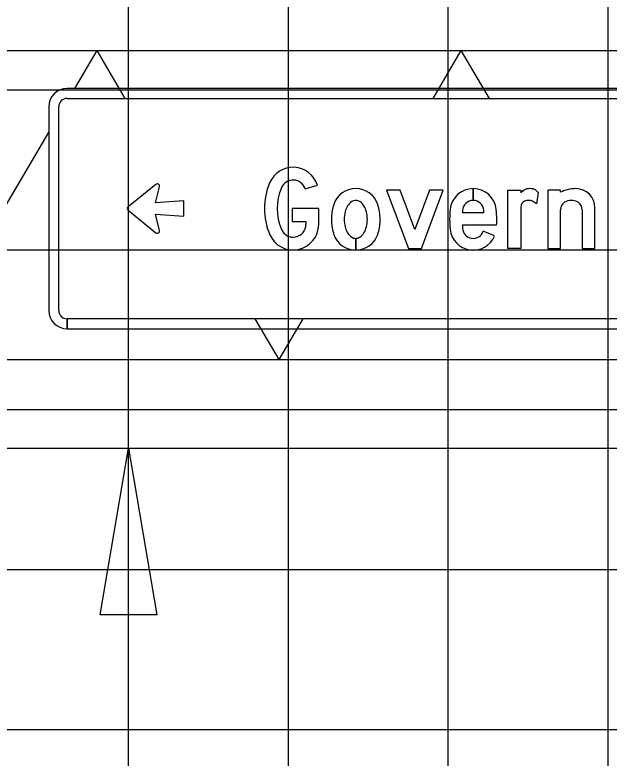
# Model space of a CAD drawing. Extents: x 2193008 to 2198143, y 1236112 to 1237864.
# Drawn here: x 2197473.28 to 2197480.72, y 1237192.75 to 1237202.04 of the extents above; entities that cross this region are included whole.
import ezdxf

# ---------------------------------------------------------------- set-up
doc = ezdxf.new("R2010")
doc.units = 0
for name, color, linetype in [('3', 7, 'Continuous'), ('GSBWFILL', 7, 'Continuous'), ('GSCOLORFILL', 7, 'Continuous'), ('GSDIMS', 7, 'Continuous'), ('GSOUTLINE', 7, 'Continuous'), ('M-ROADS', 7, 'Continuous')]:
    doc.layers.add(name, color=color, linetype=linetype)

msp = doc.modelspace()

# ---------------------------------------------------------------- linework, layer by layer
at = {"layer": '3'}
msp.add_line((2197474.7065, 1237178.6232), (2197474.7065, 1237196.6232), dxfattribs=at)
at = {"layer": 'GSBWFILL'}
for p, q in [((2197476.918, 1237199.8663), (2197477.0703, 1237199.915)), ((2197479.0185, 1237199.7226), (2197479.0185, 1237199.87)), ((2197479.0186, 1237199.87), (2197479.0186, 1237199.7226)), ((2197479.8327, 1237199.8208), (2197479.8115, 1237199.6801)), ((2197479.8327, 1237199.8208), (2197479.8327, 1237199.8208)), ((2197480.3822, 1237199.6046), (2197480.3822, 1237199.1207)), ((2197479.1522, 1237199.5653), (2197478.8849, 1237199.5653)), ((2197478.8845, 1237199.4179), (2197479.3114, 1237199.4179)), ((2197479.2855, 1237199.2776), (2197479.144, 1237199.3376)), ((2197477.55, 1237199.1008), (2197477.55, 1237199.2481)), ((2197477.5501, 1237199.2481), (2197477.5501, 1237199.1008))]:
    msp.add_line(p, q, dxfattribs=at)
for points in [[(2197475.0493, 1237199.9227), (2197474.7003, 1237199.643)], [(2197475.0954, 1237199.3478), (2197475.0462, 1237199.5504), (2197475.4002, 1237199.5258), (2197475.4002, 1237199.7162), (2197475.0462, 1237199.6915), (2197475.0954, 1237199.8941)], [(2197479.6129, 1237199.5781), (2197479.6129, 1237199.1207), (2197479.4531, 1237199.1207), (2197479.4531, 1237199.85), (2197479.6129, 1237199.85), (2197479.6129, 1237199.8173)], [(2197480.1124, 1237199.825), (2197480.1124, 1237199.85), (2197479.9526, 1237199.85), (2197479.9526, 1237199.1207), (2197480.1124, 1237199.1207), (2197480.1124, 1237199.6046)], [(2197474.7003, 1237199.599), (2197475.0493, 1237199.3192)], [(2197476.7558, 1237199.6202), (2197476.7558, 1237199.4604), (2197476.9256, 1237199.4604), (2197476.9256, 1237199.4229)], [(2197477.0855, 1237199.4229), (2197477.0855, 1237199.6202), (2197476.7558, 1237199.6202)], [(2197480.3822, 1237199.1207), (2197480.542, 1237199.1207), (2197480.542, 1237199.6302)]]:
    msp.add_lwpolyline(points, dxfattribs=at)
msp.add_lwpolyline([(2197478.2086, 1237199.1207), (2197478.3699, 1237199.1207), (2197478.6439, 1237199.85), (2197478.4732, 1237199.85), (2197478.2893, 1237199.3605), (2197478.1054, 1237199.85), (2197477.9346, 1237199.85)], close=True, dxfattribs=at)
for centre, major_axis, ratio, start_param, end_param in [((2197476.7658, 1237199.8175), (0, 0.3197), 0.999993, 5.021999, 7.454324), ((2197476.7658, 1237199.8175), (0, 0.1598), 0.999993, 5.021999, 7.454324), ((2197475.0675, 1237199.9007), (-0.0287, 0), 0.986842, 2.906547, 5.394503), ((2197477.2329, 1237199.6202), (0, 0.8268), 0.999993, 1.171139, 1.970454), ((2197477.2329, 1237199.6202), (0, 0.6669), 0.999993, 1.171139, 1.970454), ((2197477.55, 1237199.58), (0, 0.29), 0.999999, 5.038801, 7.52757), ((2197479.0185, 1237199.58), (0, 0.29), 0.999995, 0, 1.470576), ((2197479.0185, 1237199.58), (0, 0.29), 0.999995, 4.81261, 6.283013), ((2197479.805, 1237199.6257), (0, 0.2713), 0.999987, 0.581368, 0.786698), ((2197479.7109, 1237199.7689), (0, 0.0999), 0.999987, 0.152837, 0.581368), ((2197479.7264, 1237199.6684), (0, 0.2015), 0.999987, 0, 0.152837), ((2197479.7264, 1237199.6829), (0, 0.1871), 0.999987, 6.089185, 6.283185), ((2197479.7432, 1237199.7685), (0, 0.0999), 0.999987, 5.719052, 6.089185), ((2197479.7167, 1237199.7266), (0, 0.1495), 0.999987, 5.39423, 5.719052), ((2197480.3023, 1237199.4468), (0, 0.4232), 0.999992, 0, 0.465114), ((2197480.3023, 1237199.6302), (0, 0.2398), 0.999992, 4.712389, 6.283185), ((2197477.5973, 1237199.5617), (0, 0.1755), 0.999999, 0.596118, 1.022673), ((2197477.55, 1237199.6315), (0, 0.0912), 0.999999, 0, 0.596118), ((2197477.55, 1237199.6315), (0, 0.0912), 0.999999, 5.687067, 6.283185), ((2197477.5027, 1237199.5617), (0, 0.1755), 0.999999, 5.260512, 5.687067), ((2197479.0185, 1237199.5899), (0, 0.1327), 0.999995, 0, 1.530173), ((2197479.0185, 1237199.5899), (0, 0.1327), 0.999995, 4.753012, 6.282809), ((2197479.6997, 1237199.6385), (0, 0.0837), 0.999987, 0.483758, 1.563151), ((2197479.7157, 1237199.5614), (0, 0.1609), 0.999987, 0, 0.348596), ((2197479.7157, 1237199.605), (0, 0.1173), 0.999987, 5.88958, 6.283185), ((2197479.6331, 1237199.4633), (0, 0.2807), 0.999987, 5.594805, 5.811282), ((2197480.2224, 1237199.608), (0, 0.11), 0.999992, 0.581816, 1.601456), ((2197480.2473, 1237199.5379), (0, 0.1831), 0.999992, 5.798026, 6.768344), ((2197480.2722, 1237199.608), (0, 0.11), 0.999992, 4.68173, 5.701369), ((2197474.7184, 1237199.621), (-0.0287, 0), 0.986842, 5.394503, 7.171867), ((2197477.8489, 1237199.4854), (0, 0.6036), 0.999999, 1.285035, 1.570796), ((2197477.7019, 1237199.5286), (0, 0.4504), 0.999999, 1.244385, 1.285035), ((2197477.6728, 1237199.5156), (0, 0.2639), 0.999999, 1.022673, 1.323101), ((2197477.4272, 1237199.5156), (0, 0.2639), 0.999999, 4.960084, 5.260512), ((2197477.1877, 1237199.4749), (0, 0.6671), 0.999999, 4.728048, 5.01381), ((2197479.9599, 1237199.4854), (0, 1.236), 0.999995, 1.470576, 1.570796), ((2197481.59, 1237199.4854), (0, 2.7064), 0.999995, 1.530173, 1.541262), ((2197476.447, 1237199.4854), (0, 2.7064), 0.999995, 4.741924, 4.753012), ((2197478.0772, 1237199.4854), (0, 1.236), 0.999995, 4.712389, 4.81261), ((2197480.2163, 1237199.5781), (0, 0.6034), 0.999987, 1.469323, 1.570796), ((2197477.7925, 1237199.4854), (0, 0.3873), 0.999999, 1.323101, 1.570796), ((2197477.3076, 1237199.4854), (0, 0.3873), 0.999999, 4.712389, 4.960084), ((2197476.7658, 1237199.4229), (0, 0.3197), 0.999993, 1.970454, 4.712389), ((2197476.7658, 1237199.4229), (0, 0.1598), 0.999993, 1.970454, 4.712389), ((2197477.8489, 1237199.4854), (0, 0.6036), 0.999999, 1.570796, 1.856558), ((2197477.7925, 1237199.4854), (0, 0.3873), 0.999999, 1.570796, 1.818492), ((2197477.3076, 1237199.4854), (0, 0.3873), 0.999999, 4.464694, 4.712389), ((2197477.2512, 1237199.4854), (0, 0.6036), 0.999999, 4.426627, 4.712389), ((2197479.9599, 1237199.4854), (0, 1.236), 0.999995, 1.570796, 1.671017), ((2197481.59, 1237199.4854), (0, 2.7064), 0.999995, 1.595715, 1.61142), ((2197478.0772, 1237199.4854), (0, 1.236), 0.999995, 4.657806, 4.712389), ((2197475.0675, 1237199.3412), (-0.0287, 0), 0.986842, 0.888682, 3.376638), ((2197477.7019, 1237199.4422), (0, 0.4504), 0.999999, 1.856558, 1.897208), ((2197477.6728, 1237199.4551), (0, 0.2639), 0.999999, 1.818492, 2.11892), ((2197477.5973, 1237199.409), (0, 0.1755), 0.999999, 2.11892, 2.545474), ((2197477.5027, 1237199.409), (0, 0.1755), 0.999999, 3.737711, 4.164265), ((2197477.4272, 1237199.4551), (0, 0.2639), 0.999999, 4.164265, 4.464694), ((2197477.3981, 1237199.4422), (0, 0.4504), 0.999999, 4.385977, 4.426627), ((2197479.0185, 1237199.3907), (0, 0.29), 0.999995, 1.671017, 4.311605), ((2197479.0185, 1237199.3809), (0, 0.1327), 0.999995, 1.61142, 4.380076), ((2197477.55, 1237199.3908), (0, 0.29), 0.999999, 1.897208, 3.141593), ((2197477.55, 1237199.3393), (0, 0.0912), 0.999999, 2.545474, 3.141593), ((2197477.55, 1237199.3908), (0, 0.29), 0.999999, 3.141765, 4.385977), ((2197477.55, 1237199.3393), (0, 0.0912), 0.999999, 3.142141, 3.737711)]:
    msp.add_ellipse(centre, major_axis=major_axis, ratio=ratio, start_param=start_param, end_param=end_param, dxfattribs=at)
at = {"layer": 'GSCOLORFILL'}
for p, q in [((2197486.4752, 1237201.1229), (2197473.9378, 1237201.1229)), ((2197473.9378, 1237200.998), (2197486.4752, 1237200.998)), ((2197473.7089, 1237200.894), (2197473.7089, 1237198.3465)), ((2197473.8337, 1237198.3465), (2197473.8337, 1237200.894)), ((2197476.918, 1237199.8663), (2197477.0703, 1237199.915)), ((2197479.0185, 1237199.7226), (2197479.0185, 1237199.87)), ((2197479.0186, 1237199.87), (2197479.0186, 1237199.7226)), ((2197479.8327, 1237199.8208), (2197479.8115, 1237199.6801)), ((2197479.8327, 1237199.8208), (2197479.8327, 1237199.8208)), ((2197480.3822, 1237199.6046), (2197480.3822, 1237199.1207)), ((2197479.1522, 1237199.5653), (2197478.8849, 1237199.5653)), ((2197478.8845, 1237199.4179), (2197479.3114, 1237199.4179)), ((2197479.2855, 1237199.2776), (2197479.144, 1237199.3376)), ((2197477.55, 1237199.1008), (2197477.55, 1237199.2481)), ((2197477.5501, 1237199.2481), (2197477.5501, 1237199.1008)), ((2197473.9378, 1237198.1176), (2197473.9378, 1237198.2425)), ((2197486.4752, 1237198.2425), (2197473.939, 1237198.2425)), ((2197473.939, 1237198.2425), (2197473.939, 1237198.1176)), ((2197473.939, 1237198.1176), (2197486.4752, 1237198.1176))]:
    msp.add_line(p, q, dxfattribs=at)
for points in [[(2197475.0493, 1237199.9227), (2197474.7003, 1237199.643)], [(2197475.0954, 1237199.3478), (2197475.0462, 1237199.5504), (2197475.4002, 1237199.5258), (2197475.4002, 1237199.7162), (2197475.0462, 1237199.6915), (2197475.0954, 1237199.8941)], [(2197479.6129, 1237199.5781), (2197479.6129, 1237199.1207), (2197479.4531, 1237199.1207), (2197479.4531, 1237199.85), (2197479.6129, 1237199.85), (2197479.6129, 1237199.8173)], [(2197480.1124, 1237199.825), (2197480.1124, 1237199.85), (2197479.9526, 1237199.85), (2197479.9526, 1237199.1207), (2197480.1124, 1237199.1207), (2197480.1124, 1237199.6046)], [(2197474.7003, 1237199.599), (2197475.0493, 1237199.3192)], [(2197476.7558, 1237199.6202), (2197476.7558, 1237199.4604), (2197476.9256, 1237199.4604), (2197476.9256, 1237199.4229)], [(2197477.0855, 1237199.4229), (2197477.0855, 1237199.6202), (2197476.7558, 1237199.6202)], [(2197480.3822, 1237199.1207), (2197480.542, 1237199.1207), (2197480.542, 1237199.6302)]]:
    msp.add_lwpolyline(points, dxfattribs=at)
msp.add_lwpolyline([(2197478.2086, 1237199.1207), (2197478.3699, 1237199.1207), (2197478.6439, 1237199.85), (2197478.4732, 1237199.85), (2197478.2893, 1237199.3605), (2197478.1054, 1237199.85), (2197477.9346, 1237199.85)], close=True, dxfattribs=at)
for centre, radius, start, end in [((2197473.9378, 1237200.894), 0.2289, 90, 180), ((2197473.9378, 1237200.894), 0.1041, 90, 180), ((2197473.9378, 1237198.3465), 0.2289, 180, 270), ((2197473.9378, 1237198.3465), 0.1041, 180, 270)]:
    msp.add_arc(centre, radius, start, end, dxfattribs=at)
for centre, major_axis, ratio, start_param, end_param in [((2197476.7658, 1237199.8175), (0, 0.3197), 0.999993, 5.021999, 7.454324), ((2197476.7658, 1237199.8175), (0, 0.1598), 0.999993, 5.021999, 7.454324), ((2197475.0675, 1237199.9007), (-0.0287, 0), 0.986842, 2.906547, 5.394503), ((2197477.2329, 1237199.6202), (0, 0.8268), 0.999993, 1.171139, 1.970454), ((2197477.2329, 1237199.6202), (0, 0.6669), 0.999993, 1.171139, 1.970454), ((2197477.55, 1237199.58), (0, 0.29), 0.999999, 5.038801, 7.52757), ((2197479.0185, 1237199.58), (0, 0.29), 0.999995, 0, 1.470576), ((2197479.0185, 1237199.58), (0, 0.29), 0.999995, 4.81261, 6.283013), ((2197479.805, 1237199.6257), (0, 0.2713), 0.999987, 0.581368, 0.786698), ((2197479.7109, 1237199.7689), (0, 0.0999), 0.999987, 0.152837, 0.581368), ((2197479.7264, 1237199.6684), (0, 0.2015), 0.999987, 0, 0.152837), ((2197479.7264, 1237199.6829), (0, 0.1871), 0.999987, 6.089185, 6.283185), ((2197479.7432, 1237199.7685), (0, 0.0999), 0.999987, 5.719052, 6.089185), ((2197479.7167, 1237199.7266), (0, 0.1495), 0.999987, 5.39423, 5.719052), ((2197480.3023, 1237199.4468), (0, 0.4232), 0.999992, 0, 0.465114), ((2197480.3023, 1237199.6302), (0, 0.2398), 0.999992, 4.712389, 6.283185), ((2197477.5973, 1237199.5617), (0, 0.1755), 0.999999, 0.596118, 1.022673), ((2197477.55, 1237199.6315), (0, 0.0912), 0.999999, 0, 0.596118), ((2197477.55, 1237199.6315), (0, 0.0912), 0.999999, 5.687067, 6.283185), ((2197477.5027, 1237199.5617), (0, 0.1755), 0.999999, 5.260512, 5.687067), ((2197479.0185, 1237199.5899), (0, 0.1327), 0.999995, 0, 1.530173), ((2197479.0185, 1237199.5899), (0, 0.1327), 0.999995, 4.753012, 6.282809), ((2197479.6997, 1237199.6385), (0, 0.0837), 0.999987, 0.483758, 1.563151), ((2197479.7157, 1237199.5614), (0, 0.1609), 0.999987, 0, 0.348596), ((2197479.7157, 1237199.605), (0, 0.1173), 0.999987, 5.88958, 6.283185), ((2197479.6331, 1237199.4633), (0, 0.2807), 0.999987, 5.594805, 5.811282), ((2197480.2224, 1237199.608), (0, 0.11), 0.999992, 0.581816, 1.601456), ((2197480.2473, 1237199.5379), (0, 0.1831), 0.999992, 5.798026, 6.768344), ((2197480.2722, 1237199.608), (0, 0.11), 0.999992, 4.68173, 5.701369), ((2197474.7184, 1237199.621), (-0.0287, 0), 0.986842, 5.394503, 7.171867), ((2197477.8489, 1237199.4854), (0, 0.6036), 0.999999, 1.285035, 1.570796), ((2197477.7019, 1237199.5286), (0, 0.4504), 0.999999, 1.244385, 1.285035), ((2197477.6728, 1237199.5156), (0, 0.2639), 0.999999, 1.022673, 1.323101), ((2197477.4272, 1237199.5156), (0, 0.2639), 0.999999, 4.960084, 5.260512), ((2197477.1877, 1237199.4749), (0, 0.6671), 0.999999, 4.728048, 5.01381), ((2197479.9599, 1237199.4854), (0, 1.236), 0.999995, 1.470576, 1.570796), ((2197481.59, 1237199.4854), (0, 2.7064), 0.999995, 1.530173, 1.541262), ((2197476.447, 1237199.4854), (0, 2.7064), 0.999995, 4.741924, 4.753012), ((2197478.0772, 1237199.4854), (0, 1.236), 0.999995, 4.712389, 4.81261), ((2197480.2163, 1237199.5781), (0, 0.6034), 0.999987, 1.469323, 1.570796), ((2197477.7925, 1237199.4854), (0, 0.3873), 0.999999, 1.323101, 1.570796), ((2197477.3076, 1237199.4854), (0, 0.3873), 0.999999, 4.712389, 4.960084), ((2197476.7658, 1237199.4229), (0, 0.3197), 0.999993, 1.970454, 4.712389), ((2197476.7658, 1237199.4229), (0, 0.1598), 0.999993, 1.970454, 4.712389), ((2197477.8489, 1237199.4854), (0, 0.6036), 0.999999, 1.570796, 1.856558), ((2197477.7925, 1237199.4854), (0, 0.3873), 0.999999, 1.570796, 1.818492), ((2197477.3076, 1237199.4854), (0, 0.3873), 0.999999, 4.464694, 4.712389), ((2197477.2512, 1237199.4854), (0, 0.6036), 0.999999, 4.426627, 4.712389), ((2197479.9599, 1237199.4854), (0, 1.236), 0.999995, 1.570796, 1.671017), ((2197481.59, 1237199.4854), (0, 2.7064), 0.999995, 1.595715, 1.61142), ((2197478.0772, 1237199.4854), (0, 1.236), 0.999995, 4.657806, 4.712389), ((2197475.0675, 1237199.3412), (-0.0287, 0), 0.986842, 0.888682, 3.376638), ((2197477.7019, 1237199.4422), (0, 0.4504), 0.999999, 1.856558, 1.897208), ((2197477.6728, 1237199.4551), (0, 0.2639), 0.999999, 1.818492, 2.11892), ((2197477.5973, 1237199.409), (0, 0.1755), 0.999999, 2.11892, 2.545474), ((2197477.5027, 1237199.409), (0, 0.1755), 0.999999, 3.737711, 4.164265), ((2197477.4272, 1237199.4551), (0, 0.2639), 0.999999, 4.164265, 4.464694), ((2197477.3981, 1237199.4422), (0, 0.4504), 0.999999, 4.385977, 4.426627), ((2197479.0185, 1237199.3907), (0, 0.29), 0.999995, 1.671017, 4.311605), ((2197479.0185, 1237199.3809), (0, 0.1327), 0.999995, 1.61142, 4.380076), ((2197477.55, 1237199.3908), (0, 0.29), 0.999999, 1.897208, 3.141593), ((2197477.55, 1237199.3393), (0, 0.0912), 0.999999, 2.545474, 3.141593), ((2197477.55, 1237199.3908), (0, 0.29), 0.999999, 3.141765, 4.385977), ((2197477.55, 1237199.3393), (0, 0.0912), 0.999999, 3.142141, 3.737711)]:
    msp.add_ellipse(centre, major_axis=major_axis, ratio=ratio, start_param=start_param, end_param=end_param, dxfattribs=at)
at = {"layer": 'GSDIMS'}
for p, q in [((2197465.1942, 1237201.5962), (2197498.4561, 1237201.5962)), ((2197474.3084, 1237201.5962), (2197474.0292, 1237201.1229)), ((2197474.3084, 1237201.5962), (2197474.6613, 1237200.998)), ((2197478.8655, 1237201.5962), (2197478.5127, 1237200.998)), ((2197478.8655, 1237201.5962), (2197479.2184, 1237200.998)), ((2197473.7089, 1237200.5798), (2197472.0299, 1237197.7337)), ((2197476.2868, 1237198.2425), (2197476.587, 1237197.7337)), ((2197476.8871, 1237198.2425), (2197476.587, 1237197.7337)), ((2197465.1942, 1237197.7337), (2197498.4561, 1237197.7337)), ((2197465.1942, 1237196.6232), (2197535.2065, 1237196.6232))]:
    msp.add_line(p, q, dxfattribs=at)
msp.add_lwpolyline([(2197474.7065, 1237196.6232), (2197475.0613, 1237194.5402), (2197474.3518, 1237194.5402)], close=True, dxfattribs=at)
at = {"layer": 'GSOUTLINE'}
for p, q in [((2197476.918, 1237199.8663), (2197477.0703, 1237199.915)), ((2197479.8327, 1237199.8208), (2197479.8115, 1237199.6801)), ((2197479.8327, 1237199.8208), (2197479.8327, 1237199.8208)), ((2197480.3822, 1237199.6046), (2197480.3822, 1237199.1207)), ((2197479.1522, 1237199.5653), (2197478.8849, 1237199.5653)), ((2197478.8845, 1237199.4179), (2197479.3114, 1237199.4179)), ((2197479.2855, 1237199.2776), (2197479.144, 1237199.3376)), ((2197479.144, 1237199.3376), (2197479.144, 1237199.3376))]:
    msp.add_line(p, q, dxfattribs=at)
for points in [[(2197475.0493, 1237199.9227), (2197474.7003, 1237199.643)], [(2197475.0954, 1237199.3478), (2197475.0462, 1237199.5504), (2197475.4002, 1237199.5258), (2197475.4002, 1237199.7162), (2197475.0462, 1237199.6915), (2197475.0954, 1237199.8941)], [(2197479.6129, 1237199.5781), (2197479.6129, 1237199.1207), (2197479.4531, 1237199.1207), (2197479.4531, 1237199.85), (2197479.6129, 1237199.85), (2197479.6129, 1237199.8173)], [(2197480.1124, 1237199.825), (2197480.1124, 1237199.85), (2197479.9526, 1237199.85), (2197479.9526, 1237199.1207), (2197480.1124, 1237199.1207), (2197480.1124, 1237199.6046)], [(2197474.7003, 1237199.599), (2197475.0493, 1237199.3192)], [(2197476.7558, 1237199.6202), (2197476.7558, 1237199.4604), (2197476.9256, 1237199.4604), (2197476.9256, 1237199.4229)], [(2197477.0855, 1237199.4229), (2197477.0855, 1237199.6202), (2197476.7558, 1237199.6202)], [(2197480.3822, 1237199.1207), (2197480.542, 1237199.1207), (2197480.542, 1237199.6302)]]:
    msp.add_lwpolyline(points, dxfattribs=at)
msp.add_lwpolyline([(2197478.2086, 1237199.1207), (2197478.3699, 1237199.1207), (2197478.6439, 1237199.85), (2197478.4732, 1237199.85), (2197478.2893, 1237199.3605), (2197478.1054, 1237199.85), (2197477.9346, 1237199.85)], close=True, dxfattribs=at)
for centre, major_axis, ratio, start_param, end_param in [((2197476.7658, 1237199.8175), (0, 0.3197), 0.999993, 5.021999, 7.454324), ((2197476.7658, 1237199.8175), (0, 0.1598), 0.999993, 5.021999, 7.454324), ((2197475.0675, 1237199.9007), (-0.0287, 0), 0.986842, 2.906547, 5.394503), ((2197477.2329, 1237199.6202), (0, 0.8268), 0.999993, 1.171139, 1.970454), ((2197477.2329, 1237199.6202), (0, 0.6669), 0.999993, 1.171139, 1.970454), ((2197477.55, 1237199.58), (0, 0.29), 0.999999, 5.038801, 7.52757), ((2197479.0185, 1237199.58), (0, 0.29), 0.999995, 4.81261, 7.753761), ((2197479.805, 1237199.6257), (0, 0.2713), 0.999987, 0.581368, 0.786698), ((2197479.7109, 1237199.7689), (0, 0.0999), 0.999987, 0.152837, 0.581368), ((2197479.7264, 1237199.6684), (0, 0.2015), 0.999987, 0, 0.152837), ((2197479.7264, 1237199.6829), (0, 0.1871), 0.999987, 6.089185, 6.283185), ((2197479.7432, 1237199.7685), (0, 0.0999), 0.999987, 5.719052, 6.089185), ((2197479.7167, 1237199.7266), (0, 0.1495), 0.999987, 5.39423, 5.719052), ((2197480.3023, 1237199.4468), (0, 0.4232), 0.999992, 0, 0.465114), ((2197480.3023, 1237199.6302), (0, 0.2398), 0.999992, 4.712389, 6.283185), ((2197477.5973, 1237199.5617), (0, 0.1755), 0.999999, 0.596118, 1.022673), ((2197477.55, 1237199.6315), (0, 0.0912), 0.999999, 0, 0.596118), ((2197477.55, 1237199.6315), (0, 0.0912), 0.999999, 5.687067, 6.283185), ((2197477.5027, 1237199.5617), (0, 0.1755), 0.999999, 5.260512, 5.687067), ((2197479.0185, 1237199.5899), (0, 0.1327), 0.999995, 4.753012, 7.813358), ((2197479.6997, 1237199.6385), (0, 0.0837), 0.999987, 0.483758, 1.563151), ((2197479.7157, 1237199.5614), (0, 0.1609), 0.999987, 0, 0.348596), ((2197479.7157, 1237199.605), (0, 0.1173), 0.999987, 5.88958, 6.283185), ((2197479.6331, 1237199.4633), (0, 0.2807), 0.999987, 5.594805, 5.811282), ((2197480.2224, 1237199.608), (0, 0.11), 0.999992, 0.581816, 1.601456), ((2197480.2473, 1237199.5379), (0, 0.1831), 0.999992, 5.798026, 6.768344), ((2197480.2722, 1237199.608), (0, 0.11), 0.999992, 4.68173, 5.701369), ((2197474.7184, 1237199.621), (-0.0287, 0), 0.986842, 5.394503, 7.171867), ((2197477.8489, 1237199.4854), (0, 0.6036), 0.999999, 1.285035, 1.570796), ((2197477.7019, 1237199.5286), (0, 0.4504), 0.999999, 1.244385, 1.285035), ((2197477.6728, 1237199.5156), (0, 0.2639), 0.999999, 1.022673, 1.323101), ((2197477.4272, 1237199.5156), (0, 0.2639), 0.999999, 4.960084, 5.260512), ((2197477.1877, 1237199.4749), (0, 0.6671), 0.999999, 4.728048, 5.01381), ((2197479.9599, 1237199.4854), (0, 1.236), 0.999995, 1.470576, 1.570796), ((2197481.59, 1237199.4854), (0, 2.7064), 0.999995, 1.530173, 1.541262), ((2197476.447, 1237199.4854), (0, 2.7064), 0.999995, 4.741924, 4.753012), ((2197478.0772, 1237199.4854), (0, 1.236), 0.999995, 4.712389, 4.81261), ((2197480.2163, 1237199.5781), (0, 0.6034), 0.999987, 1.469323, 1.570796), ((2197477.7925, 1237199.4854), (0, 0.3873), 0.999999, 1.323101, 1.570796), ((2197477.3076, 1237199.4854), (0, 0.3873), 0.999999, 4.712389, 4.960084), ((2197476.7658, 1237199.4229), (0, 0.3197), 0.999993, 1.970454, 4.712389), ((2197476.7658, 1237199.4229), (0, 0.1598), 0.999993, 1.970454, 4.712389), ((2197477.8489, 1237199.4854), (0, 0.6036), 0.999999, 1.570796, 1.856558), ((2197477.7925, 1237199.4854), (0, 0.3873), 0.999999, 1.570796, 1.818492), ((2197477.3076, 1237199.4854), (0, 0.3873), 0.999999, 4.464694, 4.712389), ((2197477.2512, 1237199.4854), (0, 0.6036), 0.999999, 4.426627, 4.712389), ((2197479.9599, 1237199.4854), (0, 1.236), 0.999995, 1.570796, 1.671017), ((2197481.59, 1237199.4854), (0, 2.7064), 0.999995, 1.595715, 1.61142), ((2197478.0772, 1237199.4854), (0, 1.236), 0.999995, 4.657806, 4.712389), ((2197475.0675, 1237199.3412), (-0.0287, 0), 0.986842, 0.888682, 3.376638), ((2197477.7019, 1237199.4422), (0, 0.4504), 0.999999, 1.856558, 1.897208), ((2197477.6728, 1237199.4551), (0, 0.2639), 0.999999, 1.818492, 2.11892), ((2197477.5973, 1237199.409), (0, 0.1755), 0.999999, 2.11892, 2.545474), ((2197477.5027, 1237199.409), (0, 0.1755), 0.999999, 3.737711, 4.164265), ((2197477.4272, 1237199.4551), (0, 0.2639), 0.999999, 4.164265, 4.464694), ((2197477.3981, 1237199.4422), (0, 0.4504), 0.999999, 4.385977, 4.426627), ((2197479.0185, 1237199.3907), (0, 0.29), 0.999995, 1.671017, 4.311605), ((2197479.0185, 1237199.3809), (0, 0.1327), 0.999995, 1.61142, 4.380076), ((2197477.55, 1237199.3908), (0, 0.29), 0.999999, 1.897208, 4.385977), ((2197477.55, 1237199.3393), (0, 0.0912), 0.999999, 2.545474, 3.141593), ((2197477.55, 1237199.3393), (0, 0.0912), 0.999999, 3.141593, 3.737711)]:
    msp.add_ellipse(centre, major_axis=major_axis, ratio=ratio, start_param=start_param, end_param=end_param, dxfattribs=at)
at = {"layer": 'M-ROADS'}
for p, q in [((2197474.7065, 1237163.1062), (2197474.7065, 1237223.1062)), ((2197476.7065, 1237163.1062), (2197476.7065, 1237223.1062)), ((2197478.7065, 1237163.1062), (2197478.7065, 1237223.1062)), ((2197480.7065, 1237163.1062), (2197480.7065, 1237223.1062)), ((2197434.7065, 1237201.1062), (2197564.7065, 1237201.1062)), ((2197434.7065, 1237199.1062), (2197564.7065, 1237199.1062)), ((2197434.7065, 1237197.1062), (2197564.7065, 1237197.1062)), ((2197434.7065, 1237195.1062), (2197564.7065, 1237195.1062)), ((2197434.7065, 1237193.1062), (2197564.7065, 1237193.1062))]:
    msp.add_line(p, q, dxfattribs=at)

doc.saveas('drawing.dxf')
